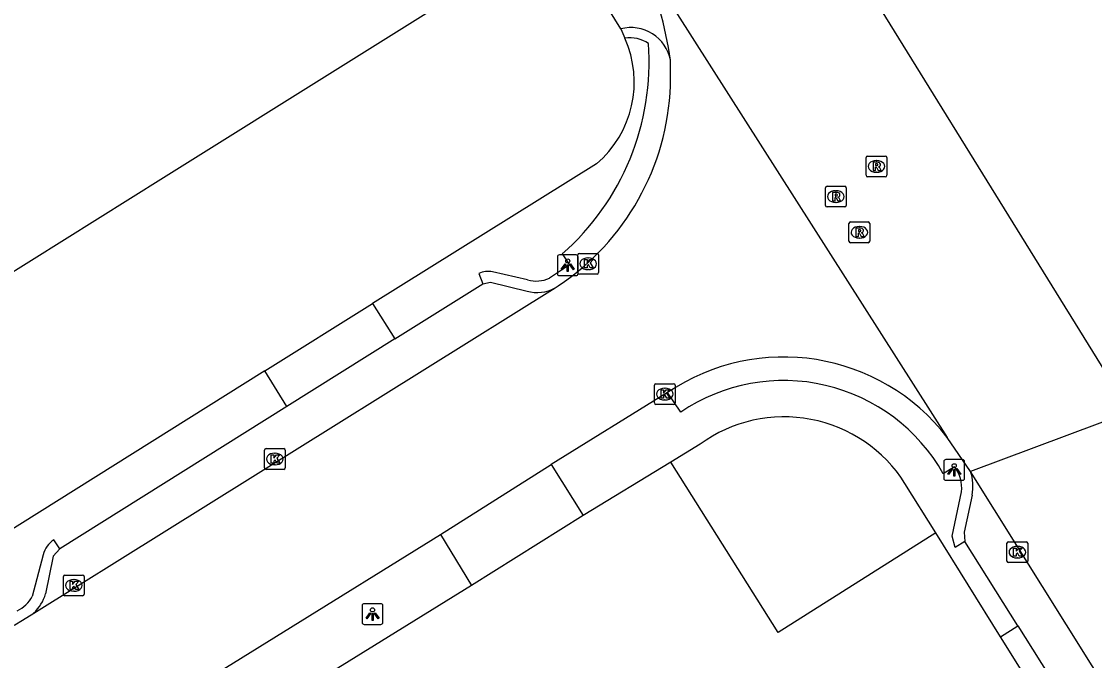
# Model space of a CAD drawing. Extents: x 158461 to 159795, y 387220 to 388672.
# Drawn here: x 158671.7 to 158723.3, y 387726.7 to 387757.5 of the extents above; entities that cross this region are included whole.
import ezdxf

# ---------------------------------------------------------------- set-up
doc = ezdxf.new("R2010")
doc.units = 0
for name, color, linetype in [('IMGEO_Groenvoorziening', 7, 'Continuous'), ('IMGEO_Kolk', 7, 'Continuous'), ('IMGEO_Lichtpunt', 7, 'Continuous'), ('IMGEO_Pand', 7, 'Continuous'), ('IMGEO_Rijbaan_lokaal_gesloten', 7, 'Continuous'), ('IMGEO_Rioolput', 7, 'Continuous'), ('IMGEO_Voetpad_open', 7, 'Continuous')]:
    doc.layers.add(name, color=color, linetype=linetype)

msp = doc.modelspace()

# ---------------------------------------------------------------- linework, layer by layer
at = {"layer": 'IMGEO_Groenvoorziening'}
msp.add_lwpolyline([(158715.701, 387732.896), (158708.12, 387728.101), (158702.939, 387736.307)], dxfattribs=at)
at = {"layer": 'IMGEO_Kolk'}
for p, q in [((158698.467, 387745.435), (158698.467, 387746.287)), ((158698.542, 387746.361), (158699.394, 387746.361)), ((158698.955, 387746.141), (158698.98, 387746.141)), ((158699.468, 387746.287), (158699.468, 387745.435)), ((158698.978, 387745.581), (158698.953, 387745.581)), ((158699.394, 387745.361), (158698.542, 387745.361)), ((158702.153, 387739.157), (158702.153, 387740.009)), ((158702.228, 387740.083), (158703.08, 387740.083)), ((158702.641, 387739.863), (158702.666, 387739.863)), ((158703.154, 387740.009), (158703.154, 387739.157)), ((158702.664, 387739.303), (158702.639, 387739.303)), ((158703.08, 387739.083), (158702.228, 387739.083)), ((158683.383, 387736.029), (158683.383, 387736.881)), ((158683.458, 387736.955), (158684.31, 387736.955)), ((158683.871, 387736.735), (158683.896, 387736.735)), ((158684.384, 387736.881), (158684.384, 387736.029)), ((158683.894, 387736.175), (158683.869, 387736.175)), ((158684.31, 387735.955), (158683.458, 387735.955)), ((158719.129, 387731.542), (158719.129, 387732.394)), ((158719.204, 387732.468), (158720.056, 387732.468)), ((158719.617, 387732.248), (158719.642, 387732.248)), ((158720.13, 387732.394), (158720.13, 387731.542)), ((158719.64, 387731.688), (158719.615, 387731.688)), ((158720.056, 387731.468), (158719.204, 387731.468)), ((158673.703, 387729.941), (158673.703, 387730.793)), ((158673.778, 387730.867), (158674.63, 387730.867)), ((158674.191, 387730.647), (158674.216, 387730.647)), ((158674.704, 387730.793), (158674.704, 387729.941)), ((158674.214, 387730.087), (158674.189, 387730.087)), ((158674.63, 387729.867), (158673.778, 387729.867))]:
    msp.add_line(p, q, dxfattribs=at)
for points in [[(158698.467, 387745.435), (158698.467, 387746.287)], [(158698.542, 387746.361), (158699.394, 387746.361)], [(158698.788, 387746.061), (158698.911, 387746.061), (158698.911, 387745.91), (158699.041, 387746.061), (158699.205, 387746.061), (158699.059, 387745.91), (158699.212, 387745.661), (158699.06, 387745.661), (158698.975, 387745.825), (158698.911, 387745.758), (158698.911, 387745.661), (158698.788, 387745.661), (158698.788, 387746.061)], [(158699.468, 387746.287), (158699.468, 387745.435)], [(158699.394, 387745.361), (158698.542, 387745.361)], [(158702.153, 387739.157), (158702.153, 387740.009)], [(158702.228, 387740.083), (158703.08, 387740.083)], [(158702.474, 387739.783), (158702.597, 387739.783), (158702.597, 387739.632), (158702.727, 387739.783), (158702.891, 387739.783), (158702.745, 387739.632), (158702.898, 387739.383), (158702.746, 387739.383), (158702.661, 387739.547), (158702.597, 387739.48), (158702.597, 387739.383), (158702.474, 387739.383), (158702.474, 387739.783)], [(158703.154, 387740.009), (158703.154, 387739.157)], [(158703.08, 387739.083), (158702.228, 387739.083)], [(158683.383, 387736.029), (158683.383, 387736.881)], [(158683.458, 387736.955), (158684.31, 387736.955)], [(158683.704, 387736.655), (158683.827, 387736.655), (158683.827, 387736.504), (158683.957, 387736.655), (158684.121, 387736.655), (158683.975, 387736.504), (158684.128, 387736.255), (158683.976, 387736.255), (158683.891, 387736.419), (158683.827, 387736.352), (158683.827, 387736.255), (158683.704, 387736.255), (158683.704, 387736.655)], [(158684.384, 387736.881), (158684.384, 387736.029)], [(158684.31, 387735.955), (158683.458, 387735.955)], [(158719.129, 387731.542), (158719.129, 387732.394)], [(158719.204, 387732.468), (158720.056, 387732.468)], [(158719.45, 387732.168), (158719.573, 387732.168), (158719.573, 387732.017), (158719.703, 387732.168), (158719.867, 387732.168), (158719.721, 387732.017), (158719.874, 387731.768), (158719.722, 387731.768), (158719.637, 387731.932), (158719.573, 387731.865), (158719.573, 387731.768), (158719.45, 387731.768), (158719.45, 387732.168)], [(158720.13, 387732.394), (158720.13, 387731.542)], [(158720.056, 387731.468), (158719.204, 387731.468)], [(158673.703, 387729.941), (158673.703, 387730.793)], [(158673.778, 387730.867), (158674.63, 387730.867)], [(158674.024, 387730.567), (158674.147, 387730.567), (158674.147, 387730.416), (158674.277, 387730.567), (158674.441, 387730.567), (158674.295, 387730.416), (158674.448, 387730.167), (158674.296, 387730.167), (158674.211, 387730.331), (158674.147, 387730.264), (158674.147, 387730.167), (158674.024, 387730.167), (158674.024, 387730.567)], [(158674.704, 387730.793), (158674.704, 387729.941)], [(158674.63, 387729.867), (158673.778, 387729.867)]]:
    msp.add_lwpolyline(points, dxfattribs=at)
for centre, start, end in [((158698.544, 387746.285), 91.552, 178.448), ((158698.544, 387746.285), 91.552, 178.448), ((158699.392, 387746.285), 1.552, 88.448), ((158699.392, 387746.285), 1.552, 88.448), ((158698.544, 387745.437), 181.552, 268.448), ((158698.544, 387745.437), 181.552, 268.448), ((158699.392, 387745.437), 271.552, 358.448), ((158699.392, 387745.437), 271.552, 358.448), ((158702.23, 387740.007), 91.552, 178.448), ((158702.23, 387740.007), 91.552, 178.448), ((158703.078, 387740.007), 1.552, 88.448), ((158703.078, 387740.007), 1.552, 88.448), ((158702.23, 387739.159), 181.552, 268.448), ((158702.23, 387739.159), 181.552, 268.448), ((158703.078, 387739.159), 271.552, 358.448), ((158703.078, 387739.159), 271.552, 358.448), ((158683.46, 387736.879), 91.552, 178.448), ((158683.46, 387736.879), 91.552, 178.448), ((158684.308, 387736.879), 1.552, 88.448), ((158684.308, 387736.879), 1.552, 88.448), ((158683.46, 387736.031), 181.552, 268.448), ((158683.46, 387736.031), 181.552, 268.448), ((158684.308, 387736.031), 271.552, 358.448), ((158684.308, 387736.031), 271.552, 358.448), ((158719.206, 387732.392), 91.552, 178.448), ((158719.206, 387732.392), 91.552, 178.448), ((158720.054, 387732.392), 1.552, 88.448), ((158720.054, 387732.392), 1.552, 88.448), ((158719.206, 387731.544), 181.552, 268.448), ((158719.206, 387731.544), 181.552, 268.448), ((158720.054, 387731.544), 271.552, 358.448), ((158720.054, 387731.544), 271.552, 358.448), ((158673.78, 387730.791), 91.552, 178.448), ((158673.78, 387730.791), 91.552, 178.448), ((158674.628, 387730.791), 1.552, 88.448), ((158674.628, 387730.791), 1.552, 88.448), ((158673.78, 387729.943), 181.552, 268.448), ((158673.78, 387729.943), 181.552, 268.448), ((158674.628, 387729.943), 271.552, 358.448), ((158674.628, 387729.943), 271.552, 358.448)]:
    msp.add_arc(centre, 0.0765, start, end, dxfattribs=at)
for centre, major_axis, ratio, start_param, end_param in [((158698.954, 387745.861), (-0.387, 0.002), 0.722429, 4.712389, 7.853982), ((158698.979, 387745.861), (-0.39, 0.002), 0.717154, 1.570796, 4.712389), ((158702.64, 387739.583), (-0.387, 0.002), 0.722429, 4.712389, 7.853982), ((158702.665, 387739.583), (-0.39, 0.002), 0.717154, 1.570796, 4.712389), ((158683.87, 387736.455), (-0.387, 0.002), 0.722429, 4.712389, 7.853982), ((158683.895, 387736.455), (-0.39, 0.002), 0.717154, 1.570796, 4.712389), ((158719.616, 387731.968), (-0.387, 0.002), 0.722429, 4.712389, 7.853982), ((158719.641, 387731.968), (-0.39, 0.002), 0.717154, 1.570796, 4.712389), ((158674.19, 387730.367), (-0.387, 0.002), 0.722429, 4.712389, 7.853982), ((158674.215, 387730.367), (-0.39, 0.002), 0.717154, 1.570796, 4.712389)]:
    msp.add_ellipse(centre, major_axis=major_axis, ratio=ratio, start_param=start_param, end_param=end_param, dxfattribs=at)
at = {"layer": 'IMGEO_Lichtpunt'}
for p, q in [((158697.485, 387746.194), (158697.485, 387745.387)), ((158697.485, 387746.194), (158697.485, 387745.387)), ((158698.387, 387746.289), (158697.579, 387746.289)), ((158698.387, 387746.289), (158697.579, 387746.289)), ((158698.481, 387745.387), (158698.481, 387746.194)), ((158698.481, 387745.387), (158698.481, 387746.194)), ((158697.579, 387745.293), (158698.387, 387745.293)), ((158697.579, 387745.293), (158698.387, 387745.293)), ((158716.09, 387736.332), (158716.09, 387735.525)), ((158716.09, 387736.332), (158716.09, 387735.525)), ((158716.992, 387736.427), (158716.184, 387736.427)), ((158716.992, 387736.427), (158716.184, 387736.427)), ((158717.086, 387735.525), (158717.086, 387736.332)), ((158717.086, 387735.525), (158717.086, 387736.332)), ((158716.184, 387735.431), (158716.992, 387735.431)), ((158716.184, 387735.431), (158716.992, 387735.431)), ((158688.988, 387729.484), (158688.18, 387729.484)), ((158688.988, 387729.484), (158688.18, 387729.484)), ((158688.086, 387729.389), (158688.086, 387728.582)), ((158688.086, 387729.389), (158688.086, 387728.582)), ((158689.082, 387728.582), (158689.082, 387729.389)), ((158689.082, 387728.582), (158689.082, 387729.389)), ((158688.18, 387728.488), (158688.988, 387728.488)), ((158688.18, 387728.488), (158688.988, 387728.488))]:
    msp.add_line(p, q, dxfattribs=at)
for points in [[(158697.859, 387745.858), (158697.898, 387745.83), (158697.71, 387745.568), (158697.672, 387745.595), (158697.859, 387745.858)], [(158697.961, 387745.81), (158698.008, 387745.81), (158698.008, 387745.488), (158697.961, 387745.488), (158697.961, 387745.81)], [(158698.071, 387745.83), (158698.109, 387745.857), (158698.296, 387745.595), (158698.257, 387745.567), (158698.071, 387745.83)], [(158716.464, 387735.996), (158716.503, 387735.968), (158716.315, 387735.706), (158716.277, 387735.733), (158716.464, 387735.996)], [(158716.566, 387735.948), (158716.613, 387735.948), (158716.613, 387735.626), (158716.566, 387735.626), (158716.566, 387735.948)], [(158716.676, 387735.968), (158716.714, 387735.995), (158716.901, 387735.733), (158716.862, 387735.705), (158716.676, 387735.968)], [(158688.46, 387729.053), (158688.499, 387729.025), (158688.311, 387728.763), (158688.273, 387728.79), (158688.46, 387729.053)], [(158688.562, 387729.005), (158688.609, 387729.005), (158688.609, 387728.683), (158688.562, 387728.683), (158688.562, 387729.005)], [(158688.672, 387729.025), (158688.71, 387729.052), (158688.897, 387728.79), (158688.858, 387728.762), (158688.672, 387729.025)]]:
    msp.add_lwpolyline(points, dxfattribs=at)
for centre in [(158697.984, 387745.992), (158716.589, 387736.13), (158688.585, 387729.187)]:
    msp.add_circle(centre, 0.0994, dxfattribs=at)
for centre, start, end in [((158697.579, 387746.194), 90, 180), ((158697.579, 387746.194), 90, 180), ((158698.387, 387746.194), 0, 90), ((158698.387, 387746.194), 0, 90), ((158697.579, 387745.387), 180, 270), ((158697.579, 387745.387), 180, 270), ((158698.387, 387745.387), 270, 0), ((158698.387, 387745.387), 270, 360), ((158716.184, 387736.332), 90, 180), ((158716.184, 387736.332), 90, 180), ((158716.992, 387736.332), 0, 90), ((158716.992, 387736.332), 0, 90), ((158716.184, 387735.525), 180, 270), ((158716.184, 387735.525), 180, 270), ((158716.992, 387735.525), 270, 0), ((158716.992, 387735.525), 270, 360), ((158688.18, 387729.389), 90, 180), ((158688.18, 387729.389), 90, 180), ((158688.988, 387729.389), 0, 90), ((158688.988, 387729.389), 0, 90), ((158688.18, 387728.582), 180, 270), ((158688.18, 387728.582), 180, 270), ((158688.988, 387728.582), 270, 0), ((158688.988, 387728.582), 270, 360)]:
    msp.add_arc(centre, 0.0946, start, end, dxfattribs=at)
at = {"layer": 'IMGEO_Pand'}
msp.add_lwpolyline([(158684.676, 387780.065), (158696.467, 387761.244), (158678.519, 387750), (158664.215, 387741.039)], dxfattribs=at)
at = {"layer": 'IMGEO_Rijbaan_lokaal_gesloten'}
for points in [[(158707.993, 387766.325), (158724.913, 387738.934), (158725.058, 387738.734)], [(158701.625, 387760.45), (158716.254, 387737.492)], [(158702.932, 387754.443), (158702.924, 387755.666)], [(158672.272, 387729.036), (158697.374, 387744.701)], [(158697.374, 387744.701), (158697.52, 387744.793)], [(158702.79, 387739.658), (158697.186, 387736.185)], [(158725.058, 387738.734), (158717.377, 387735.852)], [(158717.377, 387735.852), (158716.254, 387737.492)], [(158691.85, 387732.816), (158697.186, 387736.185)], [(158782.556, 387631.666), (158717.377, 387735.852)], [(158676.734, 387723.441), (158691.85, 387732.816)], [(158671.729, 387728.697), (158672.272, 387729.036)]]:
    msp.add_lwpolyline(points, dxfattribs=at)
for centre, radius, start, end in [((158682.951, 387752.811), 20.176, 8.1346, 22.2479), ((158690.791, 387754.91), 12.15, 303.6307, 357.7993), ((158708.371, 387731.423), 9.948, 37.592, 124.1299), ((158666.976, 387736.144), 8.834, 216.9848, 302.549)]:
    msp.add_arc(centre, radius, start, end, dxfattribs=at)
at = {"layer": 'IMGEO_Rioolput'}
for p, q in [((158712.343, 387750.125), (158712.343, 387750.977)), ((158712.418, 387751.051), (158713.27, 387751.051)), ((158712.831, 387750.831), (158712.856, 387750.831)), ((158713.344, 387750.977), (158713.344, 387750.125)), ((158712.854, 387750.271), (158712.829, 387750.271)), ((158710.466, 387749.598), (158711.318, 387749.598)), ((158713.27, 387750.051), (158712.418, 387750.051)), ((158710.391, 387748.672), (158710.391, 387749.524)), ((158710.879, 387749.378), (158710.904, 387749.378)), ((158711.392, 387749.524), (158711.392, 387748.672)), ((158711.318, 387748.598), (158710.466, 387748.598)), ((158710.902, 387748.818), (158710.877, 387748.818)), ((158711.523, 387746.952), (158711.523, 387747.804)), ((158711.598, 387747.878), (158712.45, 387747.878)), ((158712.011, 387747.658), (158712.036, 387747.658)), ((158712.524, 387747.804), (158712.524, 387746.952)), ((158712.034, 387747.098), (158712.009, 387747.098)), ((158712.45, 387746.878), (158711.598, 387746.878))]:
    msp.add_line(p, q, dxfattribs=at)
for points in [[(158712.343, 387750.125), (158712.343, 387750.977)], [(158712.418, 387751.051), (158713.27, 387751.051)], [(158712.932, 387750.749), (158712.68, 387750.751), (158712.68, 387750.351)], [(158712.858, 387750.67), (158712.804, 387750.67), (158712.804, 387750.589)], [(158713.344, 387750.977), (158713.344, 387750.125)], [(158712.68, 387750.351), (158712.804, 387750.351), (158712.804, 387750.513), (158712.815, 387750.513)], [(158712.804, 387750.589), (158712.856, 387750.589)], [(158712.862, 387750.484), (158712.933, 387750.351), (158713.073, 387750.351), (158713.008, 387750.477)], [(158710.466, 387749.598), (158711.318, 387749.598)], [(158713.27, 387750.051), (158712.418, 387750.051)], [(158710.391, 387748.672), (158710.391, 387749.524)], [(158710.98, 387749.296), (158710.728, 387749.298), (158710.728, 387748.898)], [(158710.728, 387748.898), (158710.852, 387748.898), (158710.852, 387749.06), (158710.863, 387749.06)], [(158710.906, 387749.217), (158710.852, 387749.217), (158710.852, 387749.136)], [(158710.852, 387749.136), (158710.904, 387749.136)], [(158711.392, 387749.524), (158711.392, 387748.672)], [(158711.318, 387748.598), (158710.466, 387748.598)], [(158710.91, 387749.031), (158710.981, 387748.898), (158711.121, 387748.898), (158711.056, 387749.024)], [(158711.523, 387746.952), (158711.523, 387747.804)], [(158711.598, 387747.878), (158712.45, 387747.878)], [(158712.112, 387747.576), (158711.86, 387747.578), (158711.86, 387747.178)], [(158712.038, 387747.497), (158711.984, 387747.497), (158711.984, 387747.416)], [(158712.524, 387747.804), (158712.524, 387746.952)], [(158711.86, 387747.178), (158711.984, 387747.178), (158711.984, 387747.34), (158711.995, 387747.34)], [(158711.984, 387747.416), (158712.036, 387747.416)], [(158712.042, 387747.311), (158712.113, 387747.178), (158712.253, 387747.178), (158712.188, 387747.304)], [(158712.45, 387746.878), (158711.598, 387746.878)]]:
    msp.add_lwpolyline(points, dxfattribs=at)
for centre, radius, start, end in [((158712.42, 387750.975), 0.0765, 91.552, 178.448), ((158712.42, 387750.975), 0.0765, 91.552, 178.448), ((158712.84, 387750.778), 0.19, 274.7715, 282.9687), ((158712.864, 387750.574), 0.0964, 77.0061, 93.1865), ((158712.878, 387750.631), 0.0378, 276.6634, 79.6772), ((158712.931, 387750.639), 0.109, 350.3612, 89.416), ((158712.929, 387750.639), 0.112, 277.5842, 350.9817), ((158713.268, 387750.975), 0.0765, 1.552, 88.448), ((158713.268, 387750.975), 0.0765, 1.552, 88.448), ((158712.42, 387750.127), 0.0765, 181.552, 268.448), ((158712.42, 387750.127), 0.0765, 181.552, 268.448), ((158712.814, 387750.46), 0.0533, 26.0293, 88.6989), ((158712.913, 387750.424), 0.108, 29.5134, 73.7905), ((158713.268, 387750.127), 0.0765, 271.552, 358.448), ((158713.268, 387750.127), 0.0765, 271.552, 358.448), ((158710.468, 387749.522), 0.0765, 91.552, 178.448), ((158710.468, 387749.522), 0.0765, 91.552, 178.448), ((158711.316, 387749.522), 0.0765, 1.552, 88.448), ((158711.316, 387749.522), 0.0765, 1.552, 88.448), ((158710.862, 387749.007), 0.0533, 26.0293, 88.6989), ((158710.888, 387749.325), 0.19, 274.7715, 282.9687), ((158710.912, 387749.121), 0.0964, 77.0061, 93.1865), ((158710.926, 387749.178), 0.0378, 276.6634, 79.6772), ((158710.979, 387749.186), 0.109, 350.3612, 89.416), ((158710.977, 387749.186), 0.112, 277.5842, 350.9817), ((158710.961, 387748.971), 0.108, 29.5134, 73.7905), ((158710.468, 387748.674), 0.0765, 181.552, 268.448), ((158710.468, 387748.674), 0.0765, 181.552, 268.448), ((158711.316, 387748.674), 0.0765, 271.552, 358.448), ((158711.316, 387748.674), 0.0765, 271.552, 358.448), ((158711.6, 387747.802), 0.0765, 91.552, 178.448), ((158711.6, 387747.802), 0.0765, 91.552, 178.448), ((158712.044, 387747.401), 0.0964, 77.0061, 93.1865), ((158712.058, 387747.458), 0.0378, 276.6634, 79.6772), ((158712.111, 387747.466), 0.109, 350.3612, 89.416), ((158712.448, 387747.802), 0.0765, 1.552, 88.448), ((158712.448, 387747.802), 0.0765, 1.552, 88.448), ((158711.994, 387747.287), 0.0533, 26.0293, 88.6989), ((158712.02, 387747.605), 0.19, 274.7715, 282.9687), ((158712.109, 387747.466), 0.112, 277.5842, 350.9817), ((158712.093, 387747.251), 0.108, 29.5134, 73.7905), ((158711.6, 387746.954), 0.0765, 181.552, 268.448), ((158711.6, 387746.954), 0.0765, 181.552, 268.448), ((158712.448, 387746.954), 0.0765, 271.552, 358.448), ((158712.448, 387746.954), 0.0765, 271.552, 358.448)]:
    msp.add_arc(centre, radius, start, end, dxfattribs=at)
for centre, major_axis, ratio, start_param, end_param in [((158712.83, 387750.551), (-0.387, 0.002), 0.722429, 4.712389, 7.853982), ((158712.855, 387750.551), (-0.39, 0.002), 0.717154, 1.570796, 4.712389), ((158710.878, 387749.098), (-0.387, 0.002), 0.722429, 4.712389, 7.853982), ((158710.903, 387749.098), (-0.39, 0.002), 0.717154, 1.570796, 4.712389), ((158712.01, 387747.378), (-0.387, 0.002), 0.722429, 4.712389, 7.853982), ((158712.035, 387747.378), (-0.39, 0.002), 0.717154, 1.570796, 4.712389)]:
    msp.add_ellipse(centre, major_axis=major_axis, ratio=ratio, start_param=start_param, end_param=end_param, dxfattribs=at)
at = {"layer": 'IMGEO_Voetpad_open'}
for points in [[(158700.543, 387757.176), (158697.853, 387761.514)], [(158700.543, 387757.176), (158700.735, 387756.723)], [(158699.37, 387750.677), (158688.591, 387743.943)], [(158697.715, 387746.338), (158698.066, 387745.806), (158697.105, 387745.173)], [(158696.052, 387745.086), (158694.362, 387745.48)], [(158693.708, 387745.394), (158693.899, 387744.893)], [(158693.899, 387744.893), (158694.267, 387744.968), (158696.023, 387744.546)], [(158689.657, 387742.243), (158693.899, 387744.893)], [(158683.401, 387740.697), (158688.591, 387743.943)], [(158688.591, 387743.943), (158689.657, 387742.243)], [(158689.657, 387742.243), (158684.457, 387738.984)], [(158683.401, 387740.697), (158668.87, 387731.604)], [(158684.457, 387738.984), (158683.401, 387740.697)], [(158703.431, 387738.716), (158702.79, 387739.658)], [(158684.457, 387738.984), (158673.529, 387732.133)], [(158704.351, 387737.169), (158702.939, 387736.307)], [(158697.186, 387736.185), (158698.726, 387733.735)], [(158702.939, 387736.307), (158698.726, 387733.735)], [(158716.606, 387736.08), (158716.063, 387735.748)], [(158715.701, 387732.896), (158714.217, 387735.283)], [(158717.107, 387732.486), (158716.632, 387732.197), (158716.492, 387732.746), (158716.938, 387734.881)], [(158717.446, 387734.716), (158717.064, 387732.933), (158717.107, 387732.486)], [(158698.726, 387733.735), (158693.354, 387730.367)], [(158673.529, 387732.133), (158673.239, 387732.558)], [(158691.85, 387732.816), (158693.354, 387730.367)], [(158718.817, 387727.884), (158715.701, 387732.896)], [(158673.529, 387732.133), (158673.212, 387731.77), (158672.844, 387729.96)], [(158719.65, 387728.424), (158717.107, 387732.486)], [(158672.729, 387731.845), (158672.204, 387729.824)], [(158693.354, 387730.367), (158678.252, 387721.013), (158676.734, 387723.441)], [(158718.817, 387727.884), (158719.65, 387728.424)], [(158719.65, 387728.424), (158722.993, 387723.098)], [(158722.147, 387722.567), (158718.817, 387727.884)]]:
    msp.add_lwpolyline(points, dxfattribs=at)
for centre, radius, start, end in [((158701.03, 387755.312), 1.927, 10.5892, 104.6461), ((158689.624, 387755.567), 12.274, 311.2387, 4.2593), ((158696.026, 387754.609), 5.161, 310.3771, 24.1783), ((158700.989, 387755.167), 1.577, 56.3236, 99.2859), ((158694.172, 387744.394), 1.103, 80.0855, 114.8971), ((158696.464, 387746.518), 1.49, 253.9588, 295.4874), ((158696.513, 387746.24), 1.763, 253.8607, 299.2292), ((158708.382, 387731.422), 8.815, 29.3868, 124.1686), ((158708.4, 387731.604), 6.882, 32.3122, 126.0434), ((158715.335, 387735.083), 1.615, 352.8262, 38.1284), ((158715.253, 387735.153), 2.236, 348.735, 18.2166), ((158673.885, 387731.557), 1.192, 122.8467, 166.002), ((158671.004, 387730.46), 1.906, 311.6804, 344.8007), ((158670.751, 387730.643), 1.668, 296.1154, 330.6068)]:
    msp.add_arc(centre, radius, start, end, dxfattribs=at)

doc.saveas('drawing.dxf')
